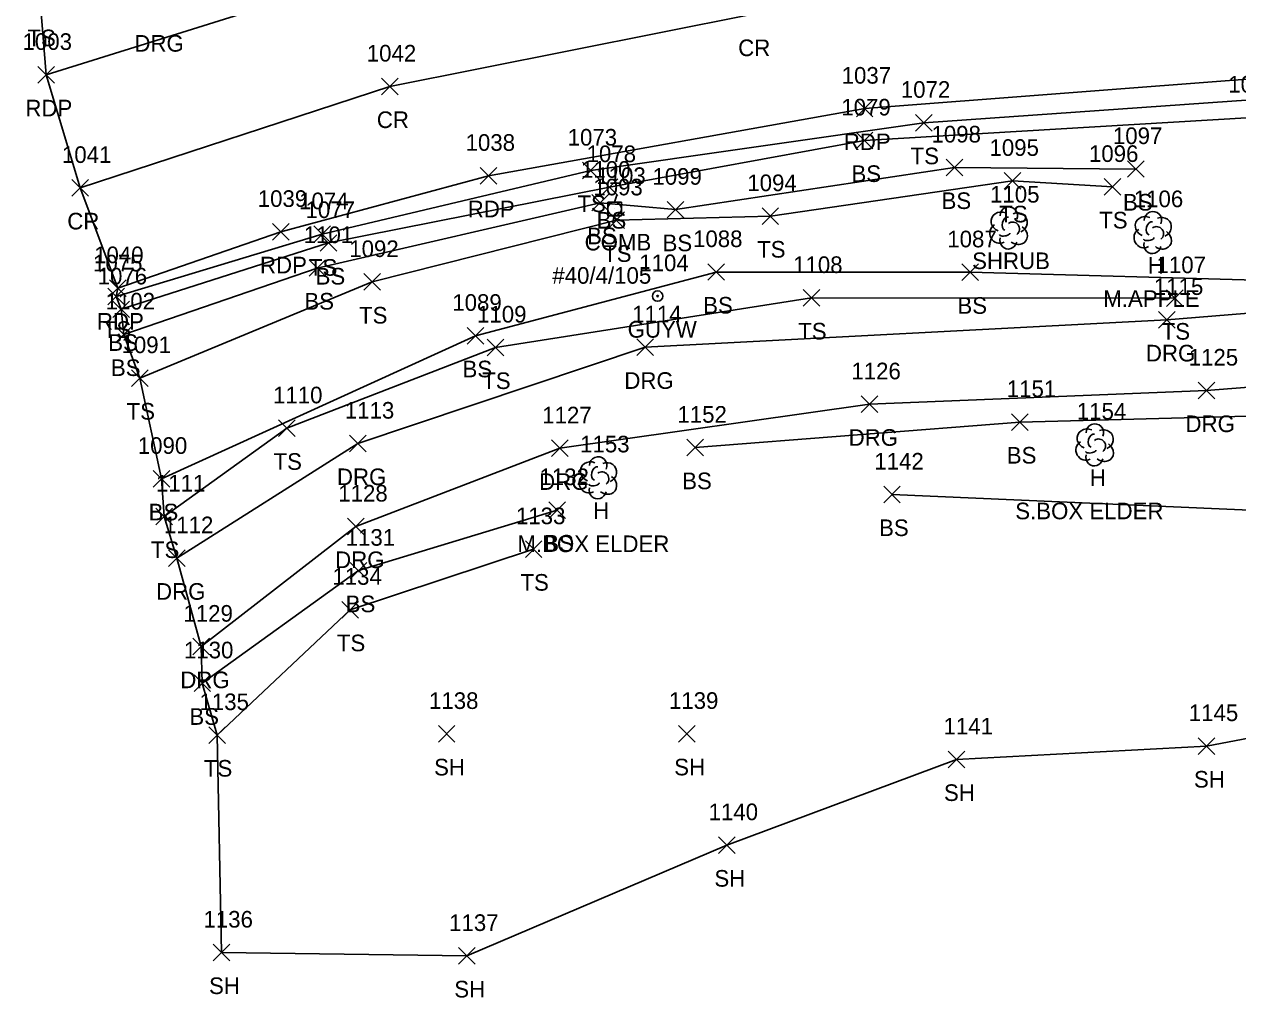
# Model space of a CAD drawing. Extents: x 1633660 to 1636532, y 388643 to 392631.
# Drawn here: x 1633678.5 to 1633824.5, y 388643.5 to 388760.6 of the extents above; entities that cross this region are included whole.
import ezdxf

# ---------------------------------------------------------------- set-up
doc = ezdxf.new("R2010")
doc.units = 0
for name, color, linetype in [('L_A', 7, 'Continuous'), ('L_C', 7, 'Continuous'), ('L_I', 7, 'Continuous'), ('L_TIC', 7, 'Continuous'), ('LELB', 7, 'Continuous'), ('LSH', 7, 'Continuous'), ('LSOGP', 7, 'Continuous'), ('LTD', 7, 'Continuous'), ('P_A', 7, 'Continuous'), ('P_I', 7, 'Continuous'), ('P_TIC', 7, 'Continuous'), ('PET', 7, 'Continuous'), ('PRC', 7, 'Continuous'), ('R_A', 7, 'Continuous'), ('R_I', 7, 'Continuous'), ('R_TIC', 7, 'Continuous'), ('RDG', 7, 'Continuous'), ('U_A', 7, 'Continuous'), ('U_C', 7, 'Continuous'), ('U_I', 7, 'Continuous'), ('UP', 7, 'Continuous'), ('UPGW', 7, 'Continuous')]:
    doc.layers.add(name, color=color, linetype=linetype)

msp = doc.modelspace()

# ---------------------------------------------------------------- linework, layer by layer
at = {"layer": 'L_TIC'}
for points in [[(1633785.72, 388747.73), (1633787.72, 388749.73)], [(1633787.72, 388747.73), (1633785.72, 388749.73)], [(1633778.57, 388745.6), (1633780.57, 388747.6)], [(1633780.57, 388745.6), (1633778.57, 388747.6)], [(1633789.41, 388742.35), (1633791.41, 388744.35)], [(1633791.41, 388742.35), (1633789.41, 388744.35)], [(1633745.63, 388741.98), (1633747.63, 388743.98)], [(1633747.63, 388741.98), (1633745.63, 388743.98)], [(1633811.24, 388742.16), (1633813.24, 388744.16)], [(1633813.24, 388742.16), (1633811.24, 388744.16)], [(1633747.91, 388739.99), (1633749.91, 388741.99)], [(1633749.91, 388739.99), (1633747.91, 388741.99)], [(1633796.39, 388740.74), (1633798.39, 388742.74)], [(1633798.39, 388740.74), (1633796.39, 388742.74)], [(1633808.41, 388740.01), (1633810.41, 388742.01)], [(1633810.41, 388740.01), (1633808.41, 388742.01)], [(1633746.76, 388738.11), (1633748.76, 388740.11)], [(1633748.76, 388738.11), (1633746.76, 388740.11)], [(1633755.84, 388737.27), (1633757.84, 388739.27)], [(1633757.84, 388737.27), (1633755.84, 388739.27)], [(1633767.25, 388736.5), (1633769.25, 388738.5)], [(1633769.25, 388736.5), (1633767.25, 388738.5)], [(1633748.72, 388735.99), (1633750.72, 388737.99)], [(1633750.72, 388735.99), (1633748.72, 388737.99)], [(1633713.32, 388734.32), (1633715.32, 388736.32)], [(1633715.32, 388734.32), (1633713.32, 388736.32)], [(1633714.09, 388733.26), (1633716.09, 388735.26)], [(1633716.09, 388733.26), (1633714.09, 388735.26)], [(1633712.74, 388730.25), (1633714.74, 388732.25)], [(1633714.74, 388730.25), (1633712.74, 388732.25)], [(1633760.73, 388729.77), (1633762.73, 388731.77)], [(1633762.73, 388729.77), (1633760.73, 388731.77)], [(1633791.31, 388729.74), (1633793.31, 388731.74)], [(1633793.31, 388729.74), (1633791.31, 388731.74)], [(1633719.35, 388728.57), (1633721.35, 388730.57)], [(1633721.35, 388728.57), (1633719.35, 388730.57)], [(1633688.52, 388726.84), (1633690.52, 388728.84)], [(1633690.52, 388726.84), (1633688.52, 388728.84)], [(1633772.19, 388726.65), (1633774.19, 388728.65)], [(1633774.19, 388726.65), (1633772.19, 388728.65)], [(1633815.93, 388726.63), (1633817.93, 388728.63)], [(1633817.93, 388726.63), (1633815.93, 388728.63)], [(1633689.14, 388725.28), (1633691.14, 388727.28)], [(1633691.14, 388725.28), (1633689.14, 388727.28)], [(1633689.46, 388722.26), (1633691.46, 388724.26)], [(1633691.46, 388722.26), (1633689.46, 388724.26)], [(1633731.76, 388722.1), (1633733.76, 388724.1)], [(1633733.76, 388722.1), (1633731.76, 388724.1)], [(1633734.17, 388720.69), (1633736.17, 388722.69)], [(1633736.17, 388720.69), (1633734.17, 388722.69)], [(1633691.38, 388717.01), (1633693.38, 388719.01)], [(1633693.38, 388717.01), (1633691.38, 388719.01)], [(1633797.26, 388711.72), (1633799.26, 388713.72)], [(1633799.26, 388711.72), (1633797.26, 388713.72)], [(1633709.06, 388710.97), (1633711.06, 388712.97)], [(1633711.06, 388710.97), (1633709.06, 388712.97)], [(1633758.2, 388708.64), (1633760.2, 388710.64)], [(1633760.2, 388708.64), (1633758.2, 388710.64)], [(1633694, 388704.89), (1633696, 388706.89)], [(1633696, 388704.89), (1633694, 388706.89)], [(1633781.89, 388703), (1633783.89, 388705)], [(1633783.89, 388703), (1633781.89, 388705)], [(1633694.31, 388700.36), (1633696.31, 388702.36)], [(1633696.31, 388700.36), (1633694.31, 388702.36)], [(1633741.6, 388701.13), (1633743.6, 388703.13)], [(1633743.6, 388701.13), (1633741.6, 388703.13)], [(1633738.77, 388696.43), (1633740.77, 388698.43)], [(1633740.77, 388696.43), (1633738.77, 388698.43)], [(1633717.71, 388693.84), (1633719.71, 388695.84)], [(1633719.71, 388693.84), (1633717.71, 388695.84)], [(1633716.68, 388689.14), (1633718.68, 388691.14)], [(1633718.68, 388689.14), (1633716.68, 388691.14)], [(1633698.9, 388680.29), (1633700.9, 388682.29)], [(1633700.9, 388680.29), (1633698.9, 388682.29)], [(1633700.68, 388674.06), (1633702.68, 388676.06)], [(1633702.68, 388674.06), (1633700.68, 388676.06)], [(1633728.3, 388674.2), (1633730.3, 388676.2)], [(1633730.3, 388674.2), (1633728.3, 388676.2)], [(1633757.19, 388674.21), (1633759.19, 388676.21)], [(1633759.19, 388674.21), (1633757.19, 388676.21)], [(1633819.73, 388672.74), (1633821.73, 388674.74)], [(1633821.73, 388672.74), (1633819.73, 388674.74)], [(1633789.65, 388671.13), (1633791.65, 388673.13)], [(1633791.65, 388671.13), (1633789.65, 388673.13)], [(1633762.03, 388660.82), (1633764.03, 388662.82)], [(1633764.03, 388660.82), (1633762.03, 388662.82)], [(1633701.22, 388647.9), (1633703.22, 388649.9)], [(1633703.22, 388647.9), (1633701.22, 388649.9)], [(1633730.73, 388647.49), (1633732.73, 388649.49)], [(1633732.73, 388647.49), (1633730.73, 388649.49)]]:
    msp.add_lwpolyline(points, dxfattribs=at)
at = {"layer": 'LELB'}
for points in [[(1633911.66, 388744), (1633911.1, 388749.51), (1633895.3, 388753.2), (1633839.2, 388752.39), (1633786.72, 388748.73), (1633746.63, 388742.98), (1633714.32, 388735.32), (1633689.52, 388727.84)], [(1633690.14, 388726.28), (1633715.09, 388734.26), (1633748.91, 388740.99), (1633779.57, 388746.6), (1633826.21, 388749.36), (1633872.99, 388751.1), (1633902.8, 388749.5), (1633909.78, 388747.45), (1633910.04, 388744.21), (1633875.63, 388734.16), (1633829.55, 388729.69), (1633792.31, 388730.74), (1633761.73, 388730.77), (1633732.76, 388723.1), (1633695, 388705.89)], [(1633812.24, 388743.16), (1633790.41, 388743.35), (1633756.84, 388738.27), (1633747.76, 388739.11), (1633713.74, 388731.25), (1633690.46, 388723.26)], [(1633692.38, 388718.01), (1633720.35, 388729.57), (1633749.72, 388736.99), (1633768.25, 388737.5), (1633797.39, 388741.74), (1633809.41, 388741.01)], [(1633816.93, 388727.63), (1633773.19, 388727.65), (1633735.17, 388721.69), (1633710.06, 388711.97), (1633695.31, 388701.36)], [(1633899.23, 388714.63), (1633865.72, 388716.12), (1633827.19, 388713.46), (1633798.26, 388712.72), (1633759.2, 388709.64)], [(1633782.89, 388704), (1633827.74, 388702.03), (1633859.67, 388681.14)], [(1633699.9, 388681.29), (1633718.71, 388694.84), (1633742.6, 388702.13)], [(1633739.77, 388697.43), (1633717.68, 388690.14), (1633701.68, 388675.06)]]:
    msp.add_lwpolyline(points, dxfattribs=at)
at = {"layer": 'LSH'}
msp.add_line((1633796.9, 388736.12), (1633796.9, 388736.12), dxfattribs=at)
msp.add_line((1633796.9, 388736.12), (1633796.9, 388736.12), dxfattribs=at)
msp.add_arc((1633796.94, 388737.55), 1.05, 335.5272, 180.9563, dxfattribs=at)
for centre, major_axis, ratio, start_param, end_param in [((1633796.11, 388736.79), (1.21, -0.51), 0.895232, 1.570796, 4.712389), ((1633796.69, 388736.58), (-0.208, -0.792), 0.645439, 3.141593, 6.283185), ((1633797.94, 388736.7), (-1.14, -0.48), 0.949671, 1.570796, 4.712389), ((1633795.81, 388735.41), (0.58, -1.04), 0.959034, 3.141593, 6.283185), ((1633797.4, 388735.95), (-0.5, 0.667), 0.989748, 3.141593, 6.283185), ((1633797.9, 388735.29), (-1.09, 0.79), 0.841452, 1.570796, 4.712389), ((1633796.9, 388734.62), (0.26, 1.06), 0.942809, 1.570796, 4.712389), ((1633796.44, 388735.37), (-0.625, -0.083), 0.423636, 0, 3.141593)]:
    msp.add_ellipse(centre, major_axis=major_axis, ratio=ratio, start_param=start_param, end_param=end_param, dxfattribs=at)
at = {"layer": 'LSOGP'}
msp.add_lwpolyline([(1633680.44, 388762.93), (1633681.12, 388754.49), (1633685.21, 388740.89), (1633689.74, 388728.83), (1633689.52, 388727.84), (1633690.14, 388726.28), (1633690.46, 388723.26), (1633692.38, 388718.01), (1633695, 388705.89), (1633695.31, 388701.36), (1633696.84, 388696.34), (1633699.77, 388685.7), (1633699.9, 388681.29), (1633701.68, 388675.06), (1633702.22, 388648.9), (1633731.73, 388648.49), (1633763.03, 388661.82), (1633790.65, 388672.13), (1633820.73, 388673.74), (1633859.67, 388681.14), (1633892.15, 388670.64), (1633924.06, 388658.35)], dxfattribs=at)
at = {"layer": 'LTD'}
for p, q in [((1633814.24, 388735.57), (1633814.24, 388735.57)), ((1633814.24, 388735.57), (1633814.24, 388735.57)), ((1633807.26, 388710.02), (1633807.26, 388710.02)), ((1633807.26, 388710.02), (1633807.26, 388710.02)), ((1633747.48, 388706.07), (1633747.48, 388706.07)), ((1633747.48, 388706.07), (1633747.48, 388706.07))]:
    msp.add_line(p, q, dxfattribs=at)
for centre in [(1633814.29, 388737), (1633807.3, 388711.45), (1633747.53, 388707.5)]:
    msp.add_arc(centre, 1.05, 335.5272, 180.9563, dxfattribs=at)
for centre, major_axis, ratio, start_param, end_param in [((1633813.45, 388736.24), (1.21, -0.51), 0.895232, 1.570796, 4.712389), ((1633815.28, 388736.15), (-1.14, -0.48), 0.949671, 1.570796, 4.712389), ((1633813.16, 388734.86), (0.58, -1.04), 0.959034, 3.141593, 6.283185), ((1633814.03, 388736.03), (-0.208, -0.792), 0.645439, 3.141593, 6.283185), ((1633814.74, 388735.4), (-0.5, 0.667), 0.989748, 3.141593, 6.283185), ((1633815.24, 388734.74), (-1.09, 0.79), 0.841452, 1.570796, 4.712389), ((1633814.24, 388734.07), (0.26, 1.06), 0.942809, 1.570796, 4.712389), ((1633813.78, 388734.82), (-0.625, -0.083), 0.423636, 0, 3.141593), ((1633806.46, 388710.69), (1.21, -0.51), 0.895232, 1.570796, 4.712389), ((1633807.05, 388710.48), (-0.208, -0.792), 0.645439, 3.141593, 6.283185), ((1633807.76, 388709.85), (-0.5, 0.667), 0.989748, 3.141593, 6.283185), ((1633808.3, 388710.6), (-1.14, -0.48), 0.949671, 1.570796, 4.712389), ((1633806.17, 388709.31), (0.58, -1.04), 0.959034, 3.141593, 6.283185), ((1633806.8, 388709.27), (-0.625, -0.083), 0.423636, 0, 3.141593), ((1633808.26, 388709.19), (-1.09, 0.79), 0.841452, 1.570796, 4.712389), ((1633746.69, 388706.74), (1.21, -0.51), 0.895232, 1.570796, 4.712389), ((1633748.53, 388706.65), (-1.14, -0.48), 0.949671, 1.570796, 4.712389), ((1633807.26, 388708.52), (0.26, 1.06), 0.942809, 1.570796, 4.712389), ((1633746.4, 388705.36), (0.58, -1.04), 0.959034, 3.141593, 6.283185), ((1633747.28, 388706.53), (-0.208, -0.792), 0.645439, 3.141593, 6.283185), ((1633747.98, 388705.9), (-0.5, 0.667), 0.989748, 3.141593, 6.283185), ((1633747.03, 388705.32), (-0.625, -0.083), 0.423636, 0, 3.141593), ((1633748.48, 388705.24), (-1.09, 0.79), 0.841452, 1.570796, 4.712389), ((1633747.48, 388704.57), (0.26, 1.06), 0.942809, 1.570796, 4.712389)]:
    msp.add_ellipse(centre, major_axis=major_axis, ratio=ratio, start_param=start_param, end_param=end_param, dxfattribs=at)
at = {"layer": 'P_TIC'}
for points in [[(1633680.12, 388753.49), (1633682.12, 388755.49)], [(1633682.12, 388753.49), (1633680.12, 388755.49)], [(1633721.47, 388752.09), (1633723.47, 388754.09)], [(1633723.47, 388752.09), (1633721.47, 388754.09)], [(1633778.6, 388749.43), (1633780.6, 388751.43)], [(1633780.6, 388749.43), (1633778.6, 388751.43)], [(1633733.35, 388741.35), (1633735.35, 388743.35)], [(1633735.35, 388741.35), (1633733.35, 388743.35)], [(1633684.21, 388739.89), (1633686.21, 388741.89)], [(1633686.21, 388739.89), (1633684.21, 388741.89)], [(1633708.35, 388734.6), (1633710.35, 388736.6)], [(1633710.35, 388734.6), (1633708.35, 388736.6)], [(1633688.74, 388727.83), (1633690.74, 388729.83)], [(1633690.74, 388727.83), (1633688.74, 388729.83)]]:
    msp.add_lwpolyline(points, dxfattribs=at)
at = {"layer": 'PET'}
for points in [[(1633681.12, 388754.49), (1633725.19, 388768.3), (1633776.36, 388776.79), (1633828.74, 388780.84), (1633883.05, 388781.87), (1633940.05, 388783.92), (1633980.78, 388788.35), (1634030.66, 388797.38), (1634082.16, 388811.29), (1634131.93, 388828.18), (1634182.59, 388846.73), (1634235.61, 388867.86)], [(1634233.66, 388838.29), (1634176.14, 388816.11), (1634127.42, 388797.4), (1634083.73, 388783.04), (1634035.91, 388770.06), (1633987.08, 388760.24), (1633936.49, 388754.34), (1633886.38, 388755.37), (1633827.16, 388754.09), (1633779.6, 388750.43), (1633734.35, 388742.35), (1633709.35, 388735.6), (1633689.74, 388728.83)]]:
    msp.add_lwpolyline(points, dxfattribs=at)
at = {"layer": 'PRC'}
msp.add_lwpolyline([(1633685.21, 388740.89), (1633722.47, 388753.09), (1633765.95, 388761.74), (1633808.84, 388766.45), (1633860.63, 388768.05), (1633911.93, 388769.08), (1633965.45, 388772.58), (1634019.68, 388781.06), (1634071.37, 388793.87), (1634111.14, 388806.36), (1634160.92, 388824.06), (1634207.93, 388842.02), (1634253.71, 388860.36), (1634302.74, 388880.25), (1634347.86, 388899.14), (1634390.05, 388916.89), (1634425.6, 388933.8), (1634443.27, 388943.77), (1634464.46, 388957.57)], dxfattribs=at)
at = {"layer": 'R_TIC'}
for points in [[(1633814.96, 388724.01), (1633816.96, 388726.01)], [(1633816.96, 388724.01), (1633814.96, 388726.01)], [(1633752.19, 388720.71), (1633754.19, 388722.71)], [(1633754.19, 388720.71), (1633752.19, 388722.71)], [(1633819.72, 388715.51), (1633821.72, 388717.51)], [(1633821.72, 388715.51), (1633819.72, 388717.51)], [(1633779.18, 388713.86), (1633781.18, 388715.86)], [(1633781.18, 388713.86), (1633779.18, 388715.86)], [(1633717.61, 388709.13), (1633719.61, 388711.13)], [(1633719.61, 388709.13), (1633717.61, 388711.13)], [(1633741.93, 388708.56), (1633743.93, 388710.56)], [(1633743.93, 388708.56), (1633741.93, 388710.56)], [(1633717.39, 388699.15), (1633719.39, 388701.15)], [(1633719.39, 388699.15), (1633717.39, 388701.15)], [(1633695.84, 388695.34), (1633697.84, 388697.34)], [(1633697.84, 388695.34), (1633695.84, 388697.34)], [(1633698.77, 388684.7), (1633700.77, 388686.7)], [(1633700.77, 388684.7), (1633698.77, 388686.7)]]:
    msp.add_lwpolyline(points, dxfattribs=at)
at = {"layer": 'RDG'}
for points in [[(1633696.84, 388696.34), (1633718.61, 388710.13), (1633753.19, 388721.71), (1633815.96, 388725.01), (1633854.78, 388728.2), (1633888.67, 388734.15), (1633912.07, 388743.14), (1633914.78, 388746.85), (1633911.44, 388754.3)], [(1633944.95, 388753.7), (1633930.18, 388745.75), (1633913.62, 388732.19), (1633871.15, 388720.48), (1633820.72, 388716.51), (1633780.18, 388714.86), (1633742.93, 388709.56), (1633718.39, 388700.15), (1633699.77, 388685.7)]]:
    msp.add_lwpolyline(points, dxfattribs=at)
at = {"layer": 'UP'}
for p, q in [((1633749.76, 388740.03), (1633749.51, 388739.19)), ((1633748.68, 388737.53), (1633748.68, 388739.19)), ((1633748.68, 388739.19), (1633750.35, 388739.19)), ((1633750.35, 388739.19), (1633750.35, 388737.53)), ((1633750.35, 388737.53), (1633748.68, 388737.53)), ((1633749.26, 388736.69), (1633749.51, 388737.53)), ((1633749.51, 388738.36), (1633749.51, 388738.36))]:
    msp.add_line(p, q, dxfattribs=at)
msp.add_circle((1633749.51, 388738.36), 0.833, dxfattribs=at)
at = {"layer": 'UPGW'}
for radius in [0.625, 0.0833]:
    msp.add_circle((1633754.69, 388727.87), radius, dxfattribs=at)

# ---------------------------------------------------------------- texts
at = {"layer": 'L_A'}
for s, p in [('TS', (1633678.85, 388757.93)), ('TS', (1633785.13, 388743.73)), ('BS', (1633778.01, 388741.6)), ('TS', (1633745.04, 388737.98)), ('BS', (1633788.85, 388738.35)), ('BS', (1633810.68, 388738.16)), ('TS', (1633795.8, 388736.74)), ('BS', (1633747.35, 388735.99)), ('TS', (1633807.82, 388736.01)), ('BS', (1633746.2, 388734.11)), ('BS', (1633755.28, 388733.27)), ('TS', (1633766.66, 388732.5)), ('TS', (1633748.13, 388731.99)), ('SHRUB', (1633792.53, 388731.12)), ('TS', (1633712.73, 388730.32)), ('BS', (1633713.53, 388729.26)), ('H', (1633813.68, 388730.57)), ('BS', (1633712.18, 388726.25)), ('BS', (1633760.17, 388725.77)), ('BS', (1633790.76, 388725.74)), ('TS', (1633718.76, 388724.57)), ('TS', (1633687.93, 388722.84)), ('TS', (1633771.6, 388722.65)), ('TS', (1633815.34, 388722.63)), ('BS', (1633688.58, 388721.28)), ('BS', (1633688.9, 388718.26)), ('BS', (1633731.21, 388718.1)), ('TS', (1633733.58, 388716.69)), ('TS', (1633690.79, 388713.01)), ('BS', (1633796.7, 388707.72)), ('TS', (1633708.47, 388706.97)), ('BS', (1633757.64, 388704.64)), ('H', (1633806.69, 388705.02)), ('BS', (1633693.44, 388700.89)), ('H', (1633746.92, 388701.07)), ('BS', (1633781.33, 388699)), ('BS', (1633741.04, 388697.13)), ('TS', (1633693.72, 388696.36)), ('TS', (1633738.18, 388692.43)), ('BS', (1633717.15, 388689.84)), ('TS', (1633716.09, 388685.14)), ('BS', (1633698.34, 388676.29)), ('TS', (1633700.09, 388670.06)), ('SH', (1633727.79, 388670.2)), ('SH', (1633756.68, 388670.21)), ('SH', (1633819.22, 388668.74)), ('SH', (1633789.14, 388667.13)), ('SH', (1633761.52, 388656.82)), ('SH', (1633700.71, 388643.9)), ('SH', (1633730.22, 388643.49))]:
    msp.add_text(s, height=2, dxfattribs=at).set_placement(p)
at = {"layer": 'L_C'}
for s, p in [('M.APPLE', (1633808.31, 388726.57)), ('S.BOX ELDER', (1633797.72, 388701.02)), ('M.BOX ELDER', (1633737.82, 388697.07))]:
    msp.add_text(s, height=2, dxfattribs=at).set_placement(p)
at = {"layer": 'L_I'}
for s, p in [('1072', (1633783.95, 388751.73)), ('1080', (1633823.35, 388752.36)), ('1079', (1633776.79, 388749.6)), ('1073', (1633743.86, 388745.98)), ('1098', (1633787.64, 388746.35)), ('1097', (1633809.47, 388746.16)), ('1078', (1633746.14, 388743.99)), ('1095', (1633794.62, 388744.74)), ('1096', (1633806.59, 388744.01)), ('1100', (1633745.47, 388742.11)), ('1099', (1633754.06, 388741.27)), ('1093', (1633746.95, 388739.99)), ('1094', (1633765.48, 388740.5)), ('1074', (1633711.55, 388738.32)), ('1105', (1633794.69, 388739.12)), ('1106', (1633811.98, 388738.57)), ('1077', (1633712.32, 388737.26)), ('1101', (1633712.1, 388734.25)), ('1088', (1633758.95, 388733.77)), ('1087', (1633789.54, 388733.74)), ('1092', (1633717.58, 388732.57)), ('1075', (1633686.75, 388730.84)), ('1108', (1633770.99, 388730.65)), ('1107', (1633814.72, 388730.63)), ('1076', (1633687.31, 388729.28)), ('1102', (1633688.26, 388726.26)), ('1089', (1633729.98, 388726.1)), ('1109', (1633732.96, 388724.69)), ('1091', (1633690.18, 388721.01)), ('1110', (1633708.41, 388714.97)), ('1151', (1633796.7, 388715.72)), ('1152', (1633757.07, 388712.64)), ('1154', (1633805.13, 388713.02)), ('1090', (1633692.14, 388708.89)), ('1153', (1633745.36, 388709.07)), ('1142', (1633780.76, 388707)), ('1111', (1633694.32, 388704.36)), ('1132', (1633740.47, 388705.13)), ('1133', (1633737.64, 388700.43)), ('1131', (1633717.15, 388697.84)), ('1134', (1633715.55, 388693.14)), ('1130', (1633697.69, 388684.29)), ('1135', (1633699.56, 388678.06)), ('1138', (1633727.18, 388678.2)), ('1139', (1633756.05, 388678.21)), ('1145', (1633818.6, 388676.74)), ('1141', (1633789.09, 388675.13)), ('1140', (1633760.82, 388664.82)), ('1136', (1633700.04, 388651.9)), ('1137', (1633729.6, 388651.49))]:
    msp.add_text(s, height=2, dxfattribs=at).set_placement(p)
at = {"layer": 'P_A'}
for s, p in [('CR', (1633764.38, 388756.74)), ('RDP', (1633678.61, 388749.49)), ('CR', (1633720.9, 388748.09)), ('RDP', (1633777.09, 388745.43)), ('RDP', (1633731.84, 388737.35)), ('CR', (1633683.65, 388735.89)), ('RDP', (1633706.84, 388730.6)), ('RDP', (1633687.22, 388723.83))]:
    msp.add_text(s, height=2, dxfattribs=at).set_placement(p)
at = {"layer": 'P_I'}
for s, p in [('1003', (1633678.27, 388757.49)), ('1042', (1633719.69, 388756.09)), ('1037', (1633776.83, 388753.43)), ('1038', (1633731.58, 388745.35)), ('1041', (1633683.01, 388743.89)), ('1039', (1633706.57, 388738.6)), ('1040', (1633686.88, 388731.83))]:
    msp.add_text(s, height=2, dxfattribs=at).set_placement(p)
at = {"layer": 'R_A'}
for p in [(1633691.73, 388757.28), (1633813.44, 388720.01), (1633750.68, 388716.71), (1633818.2, 388711.51), (1633777.67, 388709.86), (1633716.1, 388705.13), (1633740.42, 388704.56), (1633715.88, 388695.15), (1633694.33, 388691.34), (1633697.25, 388680.7)]:
    msp.add_text('DRG', height=2, dxfattribs=at).set_placement(p)
at = {"layer": 'R_I'}
for s, p in [('1115', (1633814.4, 388728.01)), ('1114', (1633751.63, 388724.71)), ('1125', (1633818.59, 388719.51)), ('1126', (1633778, 388717.86)), ('1113', (1633717.05, 388713.13)), ('1127', (1633740.8, 388712.56)), ('1128', (1633716.26, 388703.15)), ('1112', (1633695.28, 388699.34)), ('1129', (1633697.63, 388688.7))]:
    msp.add_text(s, height=2, dxfattribs=at).set_placement(p)
at = {"layer": 'U_A'}
for s, p in [('COMB', (1633745.9, 388733.36)), ('GUYW', (1633751.08, 388722.87))]:
    msp.add_text(s, height=2, dxfattribs=at).set_placement(p)
at = {"layer": 'U_C'}
msp.add_text('#40/4/105', height=2, dxfattribs=at).set_placement((1633742.02, 388729.36))
at = {"layer": 'U_I'}
for s, p in [('1103', (1633747.31, 388741.36)), ('1104', (1633752.48, 388730.87))]:
    msp.add_text(s, height=2, dxfattribs=at).set_placement(p)

doc.saveas('drawing.dxf')
